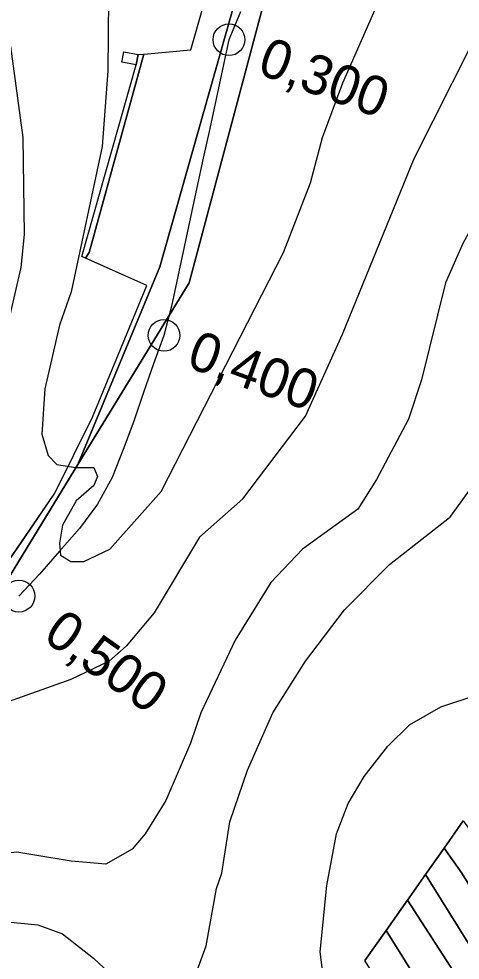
# Model space of a CAD drawing. Extents: x -510989 to -501240, y -1184665 to -1176098.
# Drawn here: x -505664.2 to -505518.5, y -1181469.7 to -1181158.8 of the extents above; entities that cross this region are included whole.
import ezdxf

# ---------------------------------------------------------------- set-up
doc = ezdxf.new("R2010")
doc.units = 0
for name, color, linetype in [('lesni_pozemek', 7, 'Continuous'), ('orna_puda', 7, 'Continuous'), ('ostatni_plocha_x_jina_plocha', 7, 'Continuous'), ('ostatni_plocha_x_neplodna_puda', 7, 'Continuous'), ('popis', 7, 'Continuous'), ('trasovani_toku', 7, 'Continuous'), ('vrstevnice_01', 7, 'Continuous'), ('vrstevnice_02', 7, 'Continuous'), ('zastavena_plocha_a_nadvori', 7, 'Continuous')]:
    doc.layers.add(name, color=color, linetype=linetype)

msp = doc.modelspace()

# ---------------------------------------------------------------- linework, layer by layer
at = {"layer": 'lesni_pozemek'}
for points in [[(-505674.96, -1181355.48), (-505644.72, -1181306.04), (-505608, -1181246), (-505567.89, -1181095.59), (-505529.72, -1180952.45), (-505518.81, -1180946.9), (-505493.6, -1180923.5), (-505487.17, -1180920.65), (-505485.1, -1180918.93), (-505483.22, -1180915.53), (-505393.95, -1180914.37), (-505393.27, -1180919.16), (-505383.14, -1180919.37), (-505379.08, -1180914.18), (-505283.65, -1180912.95), (-505283.21, -1180914.2), (-505209.9, -1180917.09)], [(-505517.44, -1181423.74), (-505523.79, -1181432.74), (-505529.93, -1181441.46), (-505535.89, -1181449.9), (-505542.92, -1181459.89), (-505549.95, -1181469.86)]]:
    msp.add_lwpolyline(points, dxfattribs=at)
at = {"layer": 'orna_puda'}
for points in [[(-505517.44, -1181423.74), (-505510.4, -1181433.31), (-505492.58, -1181461.12), (-505470.2, -1181498.06), (-505454.13, -1181526.23), (-505389.45, -1181611.24), (-505399.69, -1181614.56), (-505463.66, -1181529.89), (-505490.17, -1181485.65), (-505517.96, -1181441.01), (-505523.79, -1181432.74)], [(-505517.96, -1181441.01), (-505490.17, -1181485.65), (-505463.66, -1181529.89), (-505399.69, -1181614.56), (-505410.4, -1181618.03), (-505449.46, -1181565.28), (-505472.36, -1181533.74), (-505529.93, -1181441.46), (-505523.79, -1181432.74)], [(-505529.93, -1181441.46), (-505472.36, -1181533.74), (-505449.46, -1181565.28), (-505410.4, -1181618.03), (-505420.24, -1181621.21), (-505460.04, -1181567.75), (-505482.39, -1181536.34), (-505518.31, -1181477.01), (-505535.89, -1181449.9)], [(-505535.89, -1181449.9), (-505518.31, -1181477.01), (-505482.39, -1181536.34), (-505460.04, -1181567.75), (-505420.24, -1181621.21), (-505431.41, -1181624.83), (-505490.15, -1181544.44), (-505542.92, -1181459.89)], [(-505542.92, -1181459.89), (-505490.15, -1181544.44), (-505431.41, -1181624.83), (-505442.05, -1181628.22), (-505499.27, -1181550.32), (-505549.95, -1181469.86)]]:
    msp.add_lwpolyline(points, close=True, dxfattribs=at)
at = {"layer": 'ostatni_plocha_x_jina_plocha'}
msp.add_lwpolyline([(-505683.51, -1181360.81), (-505662.2, -1181330.12), (-505652.34, -1181315.5), (-505639.92, -1181290.41), (-505621.95, -1181246.92), (-505642.16, -1181237.85), (-505641, -1181236), (-505622.93, -1181170.52), (-505607.46, -1181169.03), (-505571.78, -1181044.28), (-505584.13, -1181040.64), (-505577.49, -1181025.34), (-505575.76, -1181025.82), (-505574.53, -1181021.38), (-505575.64, -1181021.07), (-505555.89, -1180976.24), (-505538.83, -1180961.92), (-505575.96, -1181093.31), (-505617.63, -1181240.76), (-505644.72, -1181306.04), (-505674.96, -1181355.48)], dxfattribs=at)
msp.add_lwpolyline([(-505575.96, -1181093.31), (-505567.89, -1181095.59), (-505608, -1181246), (-505644.72, -1181306.04), (-505617.63, -1181240.76)], close=True, dxfattribs=at)
at = {"layer": 'ostatni_plocha_x_neplodna_puda'}
msp.add_lwpolyline([(-505624.8, -1181170.6), (-505622.93, -1181170.52), (-505641, -1181236), (-505642.16, -1181237.85), (-505643.38, -1181237.3), (-505625.46, -1181174.04)], close=True, dxfattribs=at)
at = {"layer": 'popis'}
msp.add_lwpolyline([(-505683.51, -1181360.81), (-505652.34, -1181315.5), (-505639.92, -1181290.41), (-505621.95, -1181246.92), (-505643.38, -1181237.3), (-505625.46, -1181174.04), (-505630.19, -1181173.1), (-505629.52, -1181169.68), (-505624.8, -1181170.6), (-505622.93, -1181170.52), (-505607.46, -1181169.03), (-505571.78, -1181044.28)], dxfattribs=at)
at = {"layer": 'trasovani_toku'}
for p, q in [((-505590.96, -1181156.5), (-505594.82, -1181165.72)), ((-505594.82, -1181165.72), (-505596.9, -1181175.5)), ((-505596.9, -1181175.5), (-505599.07, -1181185.26)), ((-505599.07, -1181185.26), (-505601.18, -1181195.04)), ((-505601.18, -1181195.04), (-505603.3, -1181204.81)), ((-505603.3, -1181204.81), (-505605.41, -1181214.58)), ((-505605.41, -1181214.58), (-505607.49, -1181224.36)), ((-505607.49, -1181224.36), (-505609.6, -1181234.14)), ((-505609.6, -1181234.14), (-505611.65, -1181243.93)), ((-505611.65, -1181243.93), (-505613.82, -1181253.69)), ((-505613.82, -1181253.69), (-505616.27, -1181263.38)), ((-505616.27, -1181263.38), (-505619.74, -1181272.76)), ((-505619.74, -1181272.76), (-505623.01, -1181282.21)), ((-505623.01, -1181282.21), (-505626.28, -1181291.67)), ((-505626.28, -1181291.67), (-505629.71, -1181301.06)), ((-505629.71, -1181301.06), (-505633.43, -1181310.34)), ((-505633.43, -1181310.34), (-505638.2, -1181319.13)), ((-505638.2, -1181319.13), (-505644.22, -1181327.11)), ((-505644.22, -1181327.11), (-505650.77, -1181334.67)), ((-505650.77, -1181334.67), (-505657.34, -1181342.21)), ((-505657.34, -1181342.21), (-505664.2, -1181349.48))]:
    msp.add_line(p, q, dxfattribs=at)
for centre in [(-505594.82, -1181165.72), (-505616.27, -1181263.38), (-505664.2, -1181349.48)]:
    msp.add_circle(centre, 5.25, dxfattribs=at)
at = {"layer": 'vrstevnice_01'}
for points in [[(-505664.5, -1181031), (-505645.31, -1181040), (-505636.5, -1181046), (-505632.31, -1181052), (-505627.31, -1181062), (-505625.41, -1181071), (-505624.59, -1181083), (-505626.59, -1181098), (-505630.31, -1181110), (-505633.59, -1181128), (-505634.5, -1181140), (-505634.81, -1181176), (-505636.69, -1181201), (-505646.91, -1181249), (-505650.81, -1181260), (-505655.59, -1181281), (-505656.59, -1181296), (-505654.5, -1181303), (-505651.69, -1181306), (-505645.5, -1181307), (-505639.41, -1181307), (-505638.19, -1181310), (-505639.43, -1181312.94)], [(-505346.5, -1181339.37), (-505349.19, -1181326), (-505351, -1181314), (-505352.31, -1181295), (-505351.09, -1181250), (-505343.81, -1181209), (-505343.31, -1181197), (-505345.69, -1181175), (-505352.69, -1181149), (-505357.19, -1181140), (-505361.19, -1181134), (-505369.31, -1181127), (-505376.59, -1181124), (-505392.5, -1181122), (-505406.31, -1181126), (-505473, -1181172), (-505491.81, -1181192), (-505509.91, -1181219), (-505517.59, -1181233), (-505523.31, -1181246), (-505531.19, -1181278), (-505535.5, -1181291), (-505546.09, -1181311), (-505552.23, -1181320.81)], [(-505617.26, -1181314.94), (-505576.81, -1181236), (-505567.91, -1181213), (-505563.91, -1181198), (-505557.19, -1181180), (-505545.81, -1181154)], [(-505639.43, -1181312.94), (-505645.31, -1181318), (-505649.81, -1181326), (-505650.81, -1181332), (-505650.41, -1181336), (-505647, -1181338), (-505642.69, -1181338), (-505634.19, -1181334), (-505617.26, -1181314.94)], [(-505552.23, -1181320.81), (-505570.5, -1181334), (-505581, -1181345), (-505592.81, -1181364), (-505604.09, -1181388), (-505607.5, -1181398), (-505615.69, -1181417), (-505622.5, -1181428), (-505626.81, -1181433), (-505635.5, -1181438), (-505646.91, -1181437), (-505658.91, -1181435), (-505664.91, -1181434), (-505674.09, -1181435), (-505691.81, -1181442), (-505699.69, -1181449), (-505700.91, -1181451), (-505704.81, -1181455), (-505712, -1181464), (-505722.69, -1181486)], [(-505563.91, -1181473), (-505564.69, -1181467), (-505562.5, -1181445), (-505559.31, -1181428), (-505555.41, -1181418), (-505550.19, -1181409), (-505542.31, -1181399), (-505535.19, -1181392), (-505524.81, -1181386), (-505512.5, -1181382), (-505503, -1181383), (-505492.91, -1181386), (-505488, -1181389), (-505479.81, -1181395), (-505474.31, -1181403), (-505469.59, -1181416), (-505468.91, -1181426), (-505469.19, -1181438), (-505472.41, -1181453), (-505480, -1181480)]]:
    msp.add_lwpolyline(points, dxfattribs=at)
at = {"layer": 'vrstevnice_02'}
for points in [[(-505590.24, -1181317.38), (-505569.59, -1181290), (-505557.31, -1181263), (-505533.69, -1181205), (-505508.5, -1181155)], [(-505673, -1181282), (-505663.41, -1181241), (-505662.31, -1181230), (-505662.81, -1181198), (-505666.81, -1181168)], [(-505402.66, -1181334.3), (-505404.31, -1181318), (-505408.59, -1181293), (-505413.31, -1181281), (-505416.81, -1181275), (-505421.59, -1181269), (-505427.31, -1181265), (-505433, -1181261), (-505447.09, -1181257), (-505460.31, -1181259), (-505474.31, -1181267), (-505486.31, -1181276), (-505494.19, -1181285), (-505522, -1181323.54)], [(-505590.24, -1181317.38), (-505604.59, -1181330), (-505619.5, -1181355), (-505628.81, -1181366), (-505634.41, -1181371), (-505647, -1181377), (-505669.59, -1181385)], [(-505605.69, -1181474), (-505602.31, -1181465), (-505598.91, -1181446), (-505597.19, -1181441), (-505594.5, -1181424), (-505588.69, -1181407), (-505580.31, -1181388), (-505569.59, -1181371), (-505556.69, -1181354), (-505541.81, -1181339), (-505522, -1181323.54)], [(-505699.09, -1181471), (-505688.81, -1181463), (-505678.31, -1181459), (-505667.91, -1181457), (-505657.91, -1181458), (-505649.81, -1181461), (-505639.5, -1181469), (-505631.09, -1181477)]]:
    msp.add_lwpolyline(points, dxfattribs=at)
at = {"layer": 'zastavena_plocha_a_nadvori'}
msp.add_lwpolyline([(-505624.8, -1181170.6), (-505625.46, -1181174.04), (-505630.19, -1181173.1), (-505629.52, -1181169.68)], close=True, dxfattribs=at)

# ---------------------------------------------------------------- texts
at = {"layer": 'trasovani_toku'}
for s, rotation, p in [('0,300', 339.7918, (-505585.93, -1181176.73)), ('0,400', 340.0745, (-505609.3, -1181273.64)), ('0,500', 324.8849, (-505656.71, -1181363.72))]:
    msp.add_text(s, height=13, rotation=rotation, dxfattribs=at).set_placement(p)

doc.saveas('drawing.dxf')
